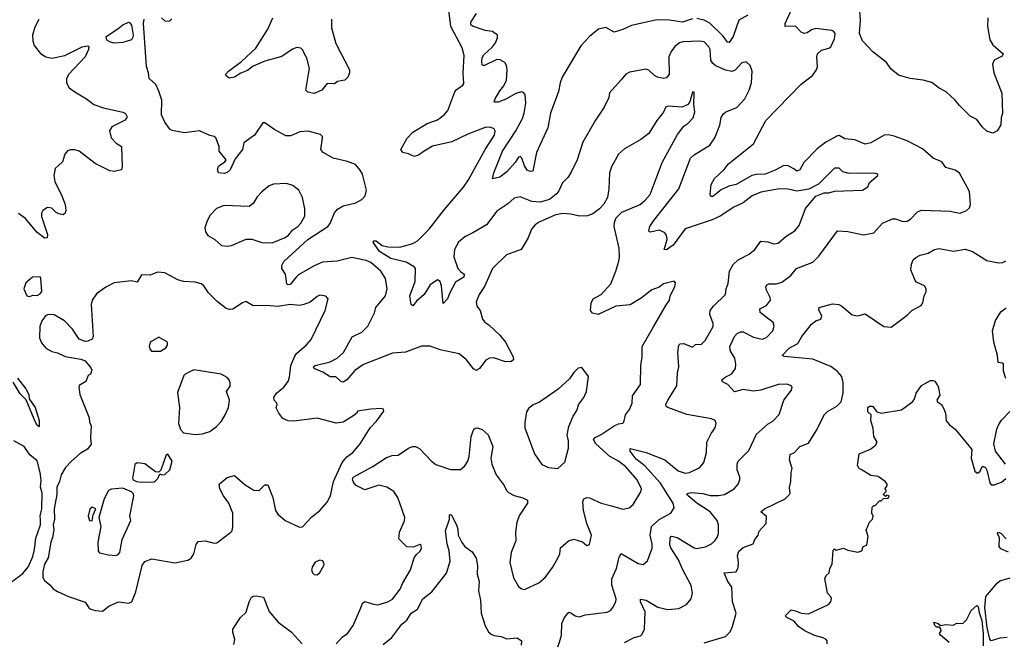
# Model space of a CAD drawing. Extents: x 1603745 to 1745082, y 385868 to 533966.
# Tile 614 of 646: x 1668414 to 1675205, y 495625 to 499921. Entities that reach past the tile are written whole.
import ezdxf

# ---------------------------------------------------------------- set-up
doc = ezdxf.new("R2010")
doc.units = 0

msp = doc.modelspace()

# ---------------------------------------------------------------- linework, layer by layer
at = {"layer": '0CON20XD'}
for points in [[(1671440, 498385), (1671413.9, 498335), (1671407.5, 498285), (1671435.5, 498205), (1671453.4, 498183.4), (1671480.8, 498165), (1671477.5, 498145), (1671419.8, 498110.2), (1671377.7, 498032.3), (1671365, 497996), (1671335, 497963.3), (1671323.7, 498083.7), (1671314, 498115), (1671295, 498125.8), (1671245, 498090.8), (1671205, 498025.7), (1671151.1, 497978.9), (1671125, 497947.5), (1671113.3, 497955), (1671105.8, 498015), (1671142.3, 498115), (1671144.4, 498204.4), (1671135.6, 498215.6), (1671078.9, 498248.9), (1670975, 498273.5), (1670895, 498320.5), (1670852.2, 498385), (1670854.5, 498395.5), (1670873.3, 498395), (1670915, 498362.9), (1670953.6, 498353.6), (1671035, 498350.4), (1671125, 498377.3), (1671157.1, 498395), (1671237.3, 498475), (1671340.9, 498609.1), (1671476.2, 498765), (1671509.6, 498815), (1671623.6, 499026.4), (1671689.5, 499125), (1671694.2, 499154.2), (1671687.8, 499167.8), (1671658.5, 499178.5), (1671625, 499177.1), (1671505, 499131.2), (1671395, 499078.7), (1671261.7, 499048.3), (1671204, 499015), (1671165, 498986), (1671135, 498976.2), (1671095.8, 498995.8), (1671057.5, 499005), (1671044.1, 499025.9), (1671085.7, 499104.3), (1671125, 499145.8), (1671225.7, 499204.3), (1671295, 499229.2), (1671342.2, 499265), (1671367.8, 499295), (1671415, 499423.3), (1671425, 499438), (1671471.2, 499468.8), (1671478.3, 499481.7), (1671473.2, 499555), (1671480, 499675), (1671466.4, 499726.4), (1671388.2, 499875), (1671371.2, 500005)], [(1673845, 499508.1), (1673882.9, 499535), (1673910, 499575), (1673915.6, 499595), (1673912.2, 499665), (1673916.9, 499685), (1673945, 499711.1), (1673995, 499725.6), (1674008.1, 499735), (1674035, 499788.8), (1674037.5, 499825), (1674029.6, 499839.6), (1674016.2, 499846.2), (1673905, 499860.8), (1673875, 499852), (1673845, 499830.5), (1673825, 499826.8), (1673804.2, 499834.2), (1673765, 499877.5), (1673693.8, 499873.8), (1673694.1, 499895), (1673766.4, 500055)], [(1673055, 499926.4), (1672985, 499903.3), (1672895, 499916.9), (1672809.2, 499920.8), (1672635, 499881.9), (1672575, 499852.9), (1672515, 499835.8), (1672457.2, 499867.2), (1672406.2, 499855), (1672344.5, 499805.5), (1672285, 499740.8), (1672155, 499523.8), (1672141.1, 499485), (1672130.6, 499425), (1672075.5, 499275), (1672056.2, 499175), (1671978.9, 499005), (1671953, 498877), (1671935, 498872.5), (1671915, 498882.5), (1671895, 498912.5), (1671876.7, 498965), (1671865, 498976.7), (1671855, 498972.5), (1671832, 498935), (1671775, 498871.2), (1671726.7, 498835), (1671675, 498822.5), (1671684.6, 498865.4), (1671743.5, 499015), (1671835.7, 499154.3), (1671881.3, 499238.7), (1671893.3, 499275), (1671904, 499345), (1671899.5, 499405), (1671888.2, 499418.2), (1671875, 499422.5), (1671835, 499411.5), (1671767.1, 499372.9), (1671715, 499351.4), (1671692, 499352), (1671687.5, 499355), (1671692.5, 499375), (1671725, 499430), (1671752.9, 499465), (1671770.8, 499505), (1671775.6, 499575.6), (1671770.8, 499605), (1671760, 499625), (1671727.5, 499645), (1671705, 499645.8), (1671615, 499602.5), (1671605, 499610), (1671602.2, 499632.2), (1671605, 499657.5), (1671615, 499678.8), (1671676.2, 499735), (1671695, 499762.5), (1671708.8, 499795), (1671708.8, 499815), (1671675, 499840), (1671625, 499845.8), (1671536.4, 499876.4), (1671525.6, 499885.6), (1671525.6, 499904.4), (1671563.8, 499965)], [(1673436.7, 499953.3), (1673375, 499917.5), (1673335.2, 499804.8), (1673306.4, 499763.6), (1673295, 499765.8), (1673265, 499807.5), (1673175, 499897.3), (1673135, 499917.9), (1673085, 499930)], [(1675090.3, 499935), (1675088, 499875), (1675105, 499782.5), (1675125, 499747.8), (1675196.2, 499685), (1675190.5, 499669.5), (1675135, 499641.9), (1675123.5, 499615), (1675132.5, 499555), (1675188.8, 499415), (1675192.5, 499275), (1675183.8, 499245), (1675180, 499195), (1675156.4, 499153.6), (1675125, 499137.5), (1675085, 499152.5), (1675052.3, 499182.3), (1675015, 499232.5), (1674970, 499255), (1674895, 499330), (1674867, 499367), (1674804.1, 499424.1), (1674755, 499448.8), (1674705, 499487.5), (1674645, 499504.2), (1674555, 499515.6), (1674475, 499538.2), (1674422.1, 499582.1), (1674392.5, 499625), (1674298.7, 499698.7), (1674226.2, 499776.2), (1674206.3, 499825), (1674213.9, 499915), (1674207.7, 499982.3)], [(1668547.4, 499922.6), (1668519.8, 499870.2), (1668503.3, 499815), (1668504.5, 499774.5), (1668515, 499743.8), (1668558.3, 499688.3), (1668593.8, 499665), (1668635, 499655.5), (1668725.4, 499674.6), (1668845, 499733.8), (1668885, 499740), (1668891.7, 499731.7), (1668890, 499715), (1668866, 499665), (1668752.9, 499545), (1668736.7, 499515), (1668736.7, 499485), (1668755, 499451.9), (1668795, 499422.5), (1668876, 499375), (1668925, 499336.9), (1668991.9, 499311.9), (1669125, 499282.5), (1669143, 499273), (1669152.5, 499255), (1669152.5, 499245), (1669137.5, 499225), (1669049.2, 499180.8), (1669034.2, 499155), (1669045.8, 499105), (1669079.7, 499069.7), (1669115.8, 499045), (1669120.8, 498905), (1669115.7, 498884.3), (1669065, 498872.5), (1669035, 498879.2), (1668935, 498928), (1668825, 499012.9), (1668795, 499024.2), (1668765, 499023.8), (1668745, 499016.2), (1668726.1, 498993.9), (1668709.1, 498940.9), (1668658.6, 498895), (1668650, 498845), (1668655.6, 498805), (1668705.4, 498705), (1668726.9, 498645), (1668732.7, 498605), (1668728.1, 498585), (1668715, 498575.7), (1668685, 498580.9), (1668665, 498591.1), (1668635, 498620), (1668605, 498625.5), (1668573.1, 498605), (1668563.8, 498585), (1668564, 498564), (1668605, 498440), (1668603.6, 498416.4), (1668585, 498412.5), (1668531.9, 498455), (1668455, 498549.5), (1668405, 498583.1)], [(1669065, 499760), (1669040, 499765), (1669015, 499780), (1669010, 499805), (1669092.3, 499857.7), (1669125, 499886.2), (1669165, 499903.3), (1669175, 499900), (1669185, 499882.5), (1669197.5, 499815), (1669195, 499800), (1669185, 499783.3), (1669125, 499763.3), (1669065, 499760)], [(1670597.1, 495615), (1670638.9, 495661.1), (1670675.8, 495685), (1670715, 495742), (1670767.7, 495862.3), (1670777.5, 495895), (1670795, 495907.5), (1670855, 495887.1), (1670884.6, 495884.6), (1670954, 495905), (1670985, 495923.1), (1671039.4, 495990.6), (1671055, 496031.2), (1671109.4, 496125), (1671135, 496206.7), (1671150.3, 496229.7), (1671177.1, 496252.9), (1671186.2, 496275), (1671183.6, 496293.6), (1671175, 496298.8), (1671128.1, 496281.9), (1671085, 496284), (1671028.3, 496338.3), (1671032.9, 496385), (1671067.4, 496462.6), (1671071.1, 496485), (1671021.4, 496625), (1670994.4, 496664.4), (1670945.4, 496695.4), (1670890.3, 496710.3), (1670795, 496677.5), (1670735, 496707.8), (1670718.2, 496725), (1670710, 496745), (1670714.7, 496765.3), (1670845, 496835.4), (1670945, 496900), (1670984.2, 496914.2), (1671025, 496916), (1671095.8, 496964.2), (1671124.4, 496975.6), (1671145, 496975.8), (1671172.7, 496962.7), (1671253.8, 496875), (1671285, 496852), (1671385, 496816.2), (1671455, 496816.2), (1671485, 496843.8), (1671504.3, 496875), (1671513.2, 496906.8), (1671528.8, 497045), (1671547.5, 497095), (1671556.4, 497103.6), (1671570, 497105), (1671605, 497092.5), (1671645.6, 497055.6), (1671678, 496975), (1671664.4, 496895), (1671670, 496855), (1671700.9, 496780.9), (1671755, 496706.2), (1671772.1, 496672.1), (1671785, 496657.5), (1671825, 496637.1), (1671885, 496621.9), (1671916.2, 496605), (1671915.8, 496585), (1671862, 496502), (1671842.9, 496455), (1671834.4, 496385), (1671835.6, 496324.4), (1671804.2, 496245), (1671794.2, 496175), (1671820.3, 496070.3), (1671855, 496010), (1671874.3, 495994.3), (1671895, 495988.8), (1671995, 496036), (1672037.5, 496072.5), (1672088, 496142), (1672125, 496206.2), (1672138.6, 496235), (1672145, 496276.2), (1672200, 496325), (1672235, 496336.2), (1672295, 496318.8), (1672325, 496293.3), (1672345, 496300), (1672358.6, 496365), (1672326.7, 496445), (1672302.3, 496535), (1672298.9, 496595), (1672306.2, 496615), (1672325, 496624.3), (1672345, 496621.9), (1672423.9, 496583.9), (1672496.5, 496566.5), (1672575, 496542.5), (1672617, 496553), (1672645, 496576.7), (1672697.4, 496662.6), (1672702.5, 496685), (1672673.1, 496745), (1672595, 496836.7), (1672545, 496875.4), (1672485, 496908.1), (1672387.9, 496995), (1672372.2, 497025), (1672382.4, 497037.6), (1672425, 497058.7), (1672515, 497118.5), (1672545, 497131.8), (1672574, 497136), (1672581.2, 497145), (1672593.3, 497195), (1672619.7, 497230.3), (1672638.6, 497275), (1672641.9, 497325), (1672696.7, 497405), (1672697.3, 497535), (1672707.7, 497595), (1672708.2, 497665), (1672785, 497801.2), (1672870, 497950), (1672896.2, 497985), (1672901.2, 498015), (1672933, 498077), (1672937.5, 498105), (1672927, 498117), (1672855, 498097.5), (1672825.6, 498074.4), (1672773.6, 498056.4), (1672700.9, 497999.1), (1672625, 497953.1), (1672525, 497943.5), (1672405, 497887.1), (1672365.7, 497895.7), (1672350, 497915), (1672356, 497965), (1672368.8, 497995), (1672425, 498025.6), (1672491.3, 498098.7), (1672526.2, 498185), (1672546.4, 498255), (1672550.9, 498285), (1672547.9, 498345), (1672514.4, 498495), (1672516.9, 498525), (1672528.6, 498555), (1672566.9, 498593.1), (1672693.8, 498645), (1672728.6, 498675), (1672761.9, 498715), (1672846.5, 498935), (1672950.8, 499129.2), (1672994.6, 499185.4), (1673022.5, 499205), (1673060, 499245), (1673070.6, 499285), (1673063.8, 499335), (1673066.2, 499415), (1673065, 499420), (1673055, 499420), (1673036, 499354), (1673023.2, 499336.8), (1672982.8, 499317.2), (1672886.2, 499323.8), (1672871.2, 499318.8), (1672855, 499283.3), (1672807.5, 499225), (1672753.2, 499136.8), (1672698.8, 499095), (1672585, 499030.8), (1672545, 498993.8), (1672495.8, 498905), (1672482.5, 498865), (1672477.1, 498755), (1672468, 498695), (1672442.3, 498647.7), (1672414, 498616), (1672367.7, 498582.3), (1672331.2, 498568.8), (1672275, 498565.7), (1672215, 498579.6), (1672155, 498583.5), (1672105, 498573.3), (1671997, 498523), (1671969.2, 498505), (1671945, 498476), (1671921.9, 498415), (1671873.6, 498336.4), (1671771.3, 498298.7), (1671675.9, 498204.1), (1671619.1, 498080.9), (1671582.9, 498025), (1671562.9, 497975), (1671567.5, 497945), (1671589.2, 497915), (1671606, 497855), (1671621.2, 497835), (1671648.8, 497815), (1671725.4, 497745.4), (1671766, 497695), (1671818.8, 497595), (1671820, 497575), (1671805, 497562), (1671765, 497561.2), (1671685, 497588.8), (1671655, 497586.2), (1671628.8, 497571.2), (1671585, 497513.8), (1671565, 497501.2), (1671545, 497511.2), (1671495.8, 497575), (1671445.4, 497615.4), (1671315, 497642.3), (1671245, 497667.5), (1671185, 497668.8), (1671075, 497628), (1670985, 497619.6), (1670785, 497541.5), (1670725, 497500.4), (1670670, 497435), (1670645, 497420.8), (1670633.2, 497423.2), (1670595, 497457.5), (1670555, 497455.8), (1670505, 497490), (1670445, 497514.3), (1670440, 497525), (1670452.5, 497535), (1670555, 497560), (1670605, 497585.6), (1670648.1, 497625), (1670707.1, 497732.9), (1670774.5, 497765.5), (1670814.4, 497805.6), (1670861.7, 497898.3), (1670871.4, 497935), (1670936.7, 498015), (1670949.2, 498065), (1670937.5, 498135), (1670905.7, 498185), (1670835, 498245.5), (1670805, 498259.4), (1670705, 498280.4), (1670605, 498254.3), (1670503.1, 498246.9), (1670445, 498221.8), (1670338.3, 498161.7), (1670320, 498145), (1670278.8, 498095), (1670265, 498090.8), (1670255.9, 498095.9), (1670248, 498165), (1670221.2, 498205), (1670222.5, 498225), (1670235, 498252.5), (1670402.7, 498405), (1670540.5, 498495), (1670555.2, 498514.8), (1670585, 498588.1), (1670605.3, 498614.7), (1670645, 498635.6), (1670731.7, 498658.3), (1670775, 498681.2), (1670796.7, 498705), (1670806.2, 498745), (1670777.5, 498855), (1670763.2, 498883.2), (1670731.3, 498921.3), (1670675, 498943.5), (1670575.3, 498965.3), (1670507.5, 499005), (1670490.8, 499025), (1670503.6, 499103.6), (1670502.5, 499115), (1670488.3, 499128.3), (1670405, 499150.8), (1670346.2, 499146.2), (1670285, 499120), (1670250.4, 499120.4), (1670166.7, 499165), (1670105, 499210), (1670091.7, 499208.3), (1670033.8, 499125), (1669959.3, 499070.7), (1669951.4, 499025), (1669899.7, 498960.3), (1669865, 498884.3), (1669845, 498866.2), (1669825, 498858.8), (1669785, 498863.3), (1669778.8, 498885), (1669785, 498910), (1669829.3, 498940.7), (1669837.5, 498955), (1669790, 499015), (1669790, 499045), (1669767.5, 499105), (1669755.8, 499115.8), (1669725, 499122.9), (1669655, 499154.5), (1669550.2, 499140.2), (1669465.8, 499155.8), (1669448.8, 499165), (1669414.3, 499215), (1669392.5, 499265), (1669394, 499365), (1669375, 499427.5), (1669353, 499473), (1669306.2, 499515), (1669301.9, 499555), (1669287.8, 499597.8), (1669269.1, 499895), (1669272.5, 499925)], [(1669392.5, 499935), (1669415, 499912.5), (1669448.3, 499911.7), (1669463.6, 499926.4)], [(1670564.5, 499925), (1670564.5, 499865), (1670595, 499756.7), (1670688.8, 499575), (1670690, 499555), (1670676.7, 499525), (1670657.5, 499505), (1670606.1, 499493.9), (1670585, 499478.8), (1670535, 499482), (1670498.8, 499435), (1670445, 499411.8), (1670400.6, 499420.6), (1670388.8, 499435), (1670407.1, 499545), (1670413.3, 499585), (1670395.7, 499655), (1670364.2, 499714.2), (1670352.5, 499725), (1670325, 499730), (1670295, 499717.5), (1670221.8, 499668.2), (1670105, 499634.1), (1670025, 499599.7), (1669985, 499570), (1669938.4, 499551.6), (1669895, 499524.5), (1669858, 499518), (1669836.7, 499535), (1669836.7, 499545), (1669853.8, 499565), (1669945, 499631.9), (1670042.9, 499725), (1670126.5, 499855), (1670161.1, 499935)], [(1672125, 495593.3), (1672138.1, 495625), (1672151.8, 495675), (1672153.5, 495755), (1672168.9, 495791.1), (1672195, 495826), (1672205, 495832), (1672215, 495829.2), (1672245, 495808.6), (1672275, 495801.4), (1672315, 495815.6), (1672465, 495832), (1672488, 495845), (1672505.4, 495864.6), (1672526.2, 495903.8), (1672528.5, 495925), (1672499, 496019), (1672497.7, 496062.3), (1672531.2, 496135), (1672548.7, 496211.3), (1672563.1, 496236.9), (1672678.8, 496168.8), (1672715, 496162.5), (1672745, 496186.7), (1672775.6, 496275), (1672775.6, 496305), (1672762.9, 496365), (1672771.5, 496425), (1672825, 496473.2), (1672904.6, 496515.4), (1672927.9, 496552.1), (1672921.5, 496585), (1672879.6, 496649.6), (1672835, 496722.4), (1672725, 496843.3), (1672665, 496889.2), (1672624.6, 496945), (1672625, 496963.3), (1672735, 496935.3), (1672863, 496883), (1672955, 496807.8), (1673005, 496792.2), (1673035, 496795.5), (1673105, 496831.4), (1673132.2, 496865), (1673150.5, 496935), (1673152.7, 497005), (1673182.9, 497065), (1673211.2, 497105), (1673217.5, 497135), (1673210, 497155), (1673185, 497167.8), (1673015, 497196), (1672883.3, 497245), (1672872.4, 497252.4), (1672870, 497265), (1672884.4, 497295), (1672947.1, 497395), (1672950.9, 497485), (1672960.4, 497525), (1672953.1, 497625), (1672960, 497675), (1672970, 497685), (1672995, 497687.1), (1673055, 497662), (1673075, 497678.8), (1673117, 497683), (1673143, 497707), (1673197.5, 497805), (1673196, 497825), (1673174.2, 497885.8), (1673177.1, 497915), (1673199.2, 497945), (1673281.4, 498025), (1673285.8, 498065), (1673300.3, 498099.7), (1673309.5, 498185), (1673335, 498232.9), (1673369.2, 498265), (1673445, 498303.3), (1673484.6, 498335.4), (1673525, 498393.3), (1673575, 498388), (1673615, 498373.8), (1673645, 498378.8), (1673701.5, 498428.5), (1673761.2, 498465), (1673789.4, 498500.6), (1673835, 498618.8), (1673905.8, 498704.2), (1673962.5, 498727.5), (1673995, 498727.1), (1674035, 498738.6), (1674227.5, 498745), (1674263, 498767), (1674275, 498797.5), (1674332.5, 498845), (1674332.5, 498855), (1674307, 498863), (1674135, 498859.2), (1674090.3, 498870.3), (1674065, 498895.8), (1674035, 498897.5), (1673924, 498786), (1673857.7, 498752.3), (1673775, 498738.1), (1673715, 498750.6), (1673655, 498753.5), (1673525, 498730.8), (1673465, 498705.5), (1673402.9, 498657.1), (1673334, 498626), (1673305, 498604.5), (1673245, 498565.5), (1673189.4, 498540.6), (1673003, 498477), (1672920.4, 498365), (1672875, 498333.6), (1672860, 498335), (1672878.8, 498405), (1672875, 498433.3), (1672862.1, 498452.1), (1672825, 498469.4), (1672765, 498454), (1672756.4, 498456.4), (1672754.2, 498464.2), (1672760.5, 498495), (1672787.1, 498535), (1672960.8, 498755), (1673041.8, 498965), (1673065, 498988.5), (1673175, 499055.8), (1673208.5, 499105), (1673243, 499193), (1673252.7, 499247.3), (1673268.3, 499271.7), (1673285.5, 499284.5), (1673360, 499315), (1673415.7, 499375), (1673446, 499435), (1673462, 499485), (1673466.7, 499565), (1673453.3, 499605), (1673425, 499630), (1673395, 499624), (1673347.9, 499572.1), (1673325, 499563.9), (1673282.9, 499572.9), (1673215, 499602.3), (1673195, 499619.5), (1673182, 499642), (1673175.7, 499715), (1673168.1, 499735), (1673135, 499769.4), (1673105, 499774.1), (1672990.6, 499769.4), (1672965, 499760.8), (1672933.4, 499736.6), (1672907.7, 499702.3), (1672892.3, 499665), (1672892.5, 499545), (1672875, 499520), (1672855, 499515.6), (1672812.5, 499525), (1672793.3, 499535), (1672755, 499571.5), (1672735, 499580.5), (1672620, 499560), (1672595.6, 499544.4), (1672563.5, 499506.5), (1672483, 499417), (1672478, 499385), (1672445, 499316.7), (1672385, 499226.7), (1672297.1, 499075), (1672258.1, 498955), (1672215.4, 498864.6), (1672195, 498832), (1672157.1, 498795), (1672129.5, 498735), (1672113.3, 498716.7), (1672068.8, 498681.2), (1672005, 498661.9), (1671946.8, 498666.8), (1671865, 498698.9), (1671825, 498688.9), (1671780.1, 498649.9), (1671705, 498599.4), (1671633.4, 498506.6), (1671540.5, 498449.5), (1671485, 498423.1), (1671440, 498385)], [(1672585, 495622.9), (1672652.2, 495657.8), (1672695, 495668.6), (1672708, 495682), (1672724.5, 495715.5), (1672727.5, 495835), (1672696.5, 495905), (1672695, 495922.5), (1672735, 495915.5), (1672815, 495867.5), (1672885, 495851.9), (1672960.7, 495859.3), (1673013.4, 495886.6), (1673045.6, 495924.4), (1673054.4, 495965), (1673045, 496016), (1672985, 496128.6), (1672956.9, 496195), (1672905, 496277.1), (1672897.8, 496297.8), (1672900, 496345), (1672904.2, 496355), (1672912.8, 496357.2), (1672948.7, 496348.7), (1673065, 496277.5), (1673083, 496273), (1673145, 496282.9), (1673185, 496304.2), (1673208, 496325), (1673225, 496348.8), (1673233.7, 496376.3), (1673234, 496435), (1673224.7, 496465), (1673176, 496526), (1673085, 496585.2), (1673024.4, 496635), (1673015.8, 496645), (1673017.7, 496652.3), (1673045, 496658.5), (1673125, 496651.5), (1673177.4, 496637.4), (1673235, 496638.2), (1673275, 496645.6), (1673342.9, 496685), (1673368.6, 496715), (1673380.6, 496745), (1673380, 496765), (1673362.2, 496815), (1673362.7, 496855), (1673370, 496875), (1673442.6, 496947.4), (1673495, 497061.2), (1673577.5, 497132.5), (1673608.3, 497151.7), (1673652.5, 497197.5), (1673684, 497295), (1673737.1, 497365), (1673742, 497385), (1673736.2, 497395), (1673706.6, 497406.6), (1673645, 497403.3), (1673525, 497364.1), (1673475, 497356.8), (1673405, 497368.8), (1673345, 497353.3), (1673299.2, 497405), (1673262.4, 497422.4), (1673256.2, 497435), (1673280, 497455), (1673325, 497477.1), (1673351.5, 497515), (1673353.9, 497545), (1673346.2, 497585), (1673316.2, 497635), (1673311.3, 497665), (1673345.3, 497734.7), (1673363.3, 497755), (1673385, 497766.5), (1673405, 497766.5), (1673475, 497731.1), (1673535, 497715.6), (1673565, 497728.1), (1673608.6, 497775), (1673617, 497807), (1673610.6, 497830.6), (1673521.7, 497901.7), (1673520, 497925), (1673565, 497949.4), (1673591.9, 497985), (1673590.6, 498005), (1673564.3, 498055), (1673560.8, 498075), (1673567.3, 498092.7), (1673581.7, 498098.3), (1673635, 498097.8), (1673670.9, 498109.1), (1673733.3, 498156.7), (1673772, 498205), (1673885, 498248), (1673925, 498290), (1674055, 498463.3), (1674125, 498460), (1674235, 498437.5), (1674305, 498451.4), (1674365, 498517.1), (1674435, 498546), (1674455, 498548), (1674505, 498528), (1674535, 498530.8), (1674558.8, 498545), (1674607.5, 498595), (1674633.1, 498606.9), (1674835, 498599.4), (1674862.5, 498592.5), (1674900, 498585), (1674945, 498604), (1674965, 498623.8), (1674972.9, 498645), (1674964.5, 498735), (1674895, 498863.1), (1674865, 498881.9), (1674801.4, 498901.4), (1674775, 498940), (1674713.8, 498965), (1674640.5, 499030.5), (1674534.6, 499084.6), (1674445, 499118.5), (1674405, 499127.3), (1674375.5, 499124.5), (1674285, 499071.4), (1674245, 499063.3), (1674175, 499091.4), (1674105, 499100), (1674065, 499121.9), (1674055, 499120.6), (1673975, 499075.5), (1673915, 499029.1), (1673822.7, 498935), (1673795, 498884), (1673775, 498876.1), (1673752.5, 498892.5), (1673715, 498912.9), (1673685, 498913.9), (1673625, 498882.3), (1673555, 498855.8), (1673495, 498853.2), (1673464.4, 498845.6), (1673355, 498784.6), (1673305, 498773.1), (1673252, 498748), (1673195, 498701.9), (1673182.1, 498702.1), (1673176, 498715), (1673184.3, 498785), (1673205.8, 498825), (1673272.6, 498887.4), (1673303.4, 498926.6), (1673475.7, 499065), (1673560, 499225), (1673805, 499475.7), (1673845, 499508.1)], [(1669845, 498358.8), (1669875, 498364), (1669976.1, 498406.1), (1670015, 498406), (1670085, 498384.3), (1670155, 498381.4), (1670245, 498419.2), (1670268.9, 498435), (1670298.3, 498471.7), (1670332.5, 498495), (1670352.7, 498517.3), (1670381.1, 498565), (1670381.1, 498615), (1670365.8, 498695), (1670338.8, 498745), (1670297, 498777), (1670255, 498791.2), (1670165, 498786.7), (1670135, 498773.8), (1670085, 498734), (1670052, 498698), (1670025, 498653.8), (1669996.8, 498633.2), (1669825, 498640), (1669771.2, 498618.8), (1669728.3, 498571.7), (1669707.6, 498532.4), (1669691.8, 498485), (1669695, 498456.2), (1669712.6, 498432.6), (1669761.2, 498405), (1669805, 498362.5), (1669845, 498358.8)], [(1673135, 495621.2), (1673282.5, 495665), (1673313.6, 495696.4), (1673330.8, 495735), (1673355.6, 495825), (1673330.6, 495905), (1673325.7, 496005), (1673298.1, 496045), (1673273.8, 496105), (1673355, 496111.2), (1673370, 496140), (1673371.9, 496175), (1673364.4, 496225), (1673375, 496253.3), (1673405, 496278.8), (1673472.5, 496305), (1673483.8, 496335), (1673506.7, 496365), (1673515, 496392.5), (1673562, 496445), (1673563.9, 496493.9), (1673526.7, 496525), (1673551.2, 496545), (1673693.8, 496615), (1673723.3, 496645), (1673727.5, 496655), (1673723.6, 496693.6), (1673733.8, 496735), (1673734.2, 496795.8), (1673741.2, 496825), (1673722.5, 496885), (1673728, 496922), (1673758.8, 496935), (1673794, 496975), (1673855, 497000), (1673906.8, 497083.2), (1673965, 497197.5), (1673985, 497216.7), (1674050, 497255), (1674079.2, 497285), (1674094.3, 497345), (1674094.4, 497415), (1674085, 497458.8), (1674054.5, 497494.5), (1674008.9, 497528.9), (1673885, 497578.1), (1673686.4, 497596.4), (1673674, 497604), (1673720.8, 497655), (1673782.1, 497687.9), (1673807.5, 497735), (1673875, 497821.2), (1673905, 497843.3), (1673940, 497855), (1673946.2, 497875), (1673925, 497920), (1673927.5, 497935), (1674020.6, 497959.4), (1674063.3, 497955), (1674085, 497944.4), (1674155, 497885.7), (1674195, 497878.6), (1674245, 497890.8), (1674375, 497803.3), (1674425, 497798.8), (1674535, 497882.9), (1674568, 497915), (1674630.9, 497949.1), (1674643.2, 497966.8), (1674652.9, 498015), (1674665, 498042.5), (1674667.1, 498065), (1674655, 498083.8), (1674599.2, 498109.2), (1674590.6, 498120.6), (1674561.4, 498195), (1674565.5, 498235), (1674577.1, 498265), (1674595, 498280.6), (1674625, 498296.7), (1674680.9, 498309.1), (1674723.8, 498336.2), (1674755, 498342.2), (1674855, 498324), (1674935, 498338.1), (1674985, 498321.4), (1675085, 498260), (1675165, 498242.5), (1675194.1, 498245.9), (1675215, 498256.2)], [(1668985, 495840.9), (1669029.4, 495875), (1669095, 495903.8), (1669165, 495894.6), (1669188.2, 495905), (1669216.2, 495973.8), (1669259.5, 496155), (1669277.7, 496182.3), (1669325, 496200.7), (1669485, 496172.8), (1669575, 496191.9), (1669598, 496205), (1669615.7, 496234.3), (1669631.2, 496298.8), (1669645, 496320), (1669695, 496325.8), (1669755, 496309.2), (1669775, 496310.8), (1669871.2, 496385), (1669879.2, 496395), (1669884.3, 496425), (1669884.2, 496515), (1669855.8, 496585), (1669818.8, 496635), (1669794, 496685), (1669790, 496715), (1669845, 496762.5), (1669895, 496776.7), (1669970.5, 496710.5), (1670030, 496675), (1670065, 496672.5), (1670105, 496712.5), (1670125, 496712.5), (1670160.8, 496625), (1670177.8, 496535), (1670195, 496508), (1670245, 496466), (1670345, 496420), (1670365, 496422.5), (1670430.2, 496489.8), (1670485, 496534.2), (1670535, 496591.2), (1670557.5, 496635), (1670579.6, 496735), (1670638.1, 496865), (1670671.4, 496905), (1670712.5, 496935), (1670762.5, 496995), (1670831.2, 497105), (1670875, 497150), (1670925, 497220), (1670923, 497233), (1670908.3, 497238.3), (1670835, 497234.2), (1670745, 497220), (1670740, 497205), (1670719.3, 497189.3), (1670645, 497143.1), (1670597.4, 497137.4), (1670465, 497170.9), (1670305, 497151.9), (1670265, 497154.3), (1670228.3, 497168.3), (1670201.2, 497205), (1670183.6, 497243.6), (1670191.2, 497265), (1670188.8, 497275), (1670168.8, 497295), (1670166, 497315), (1670185.8, 497344.2), (1670235.5, 497384.5), (1670266.1, 497423.9), (1670276.2, 497453.8), (1670284.8, 497535.2), (1670311.3, 497598.7), (1670323, 497617), (1670392.9, 497677.1), (1670425.6, 497715), (1670522, 497915), (1670542.5, 497995), (1670525, 498012.5), (1670485, 498020), (1670465, 498011.2), (1670417.8, 497972.2), (1670375, 497956.5), (1670345, 497950), (1670280, 497955), (1670195, 497943.1), (1670115, 497949.6), (1670025, 497946.9), (1669974, 497976), (1669951.7, 497968.3), (1669885, 497923.3), (1669860.7, 497920.7), (1669839.3, 497929.3), (1669776.1, 497976.1), (1669716.1, 498036.1), (1669685, 498084), (1669665, 498098.6), (1669625, 498109.2), (1669545, 498114), (1669505, 498126), (1669415, 498174), (1669365, 498180), (1669315, 498158.8), (1669255, 498160), (1669225, 498110), (1669185, 498119.2), (1669065, 498104.4), (1669008.8, 498075), (1668945, 498030.6), (1668914.5, 497985), (1668907.1, 497955), (1668921.2, 497735), (1668913.9, 497716.1), (1668885, 497702.5), (1668865, 497700), (1668825, 497716.7), (1668778.6, 497785), (1668722.8, 497842.8), (1668652.5, 497885), (1668614, 497886), (1668595, 497880), (1668567.6, 497842.4), (1668552.9, 497805), (1668550.9, 497725), (1668565, 497690.8), (1668595, 497655.7), (1668635, 497631.4), (1668675, 497622), (1668727.7, 497597.7), (1668835, 497578), (1668865, 497566.7), (1668905, 497520), (1668911.7, 497501.7), (1668902.5, 497475), (1668887.5, 497465), (1668870, 497425), (1668825, 497396.7), (1668821.2, 497385), (1668829.2, 497335), (1668893.8, 497175), (1668896, 497145), (1668907.6, 497117.6), (1668902.5, 497035), (1668907.9, 496992.1), (1668881.7, 496958.3), (1668832.1, 496927.9), (1668771.2, 496875), (1668729.5, 496830.5), (1668699.5, 496780.5), (1668689.1, 496735), (1668671.5, 496695), (1668671.3, 496645), (1668652.5, 496545), (1668654.2, 496475), (1668645.6, 496435), (1668649.6, 496400.4), (1668641.2, 496348.8), (1668628.6, 496315), (1668611.1, 496208.9), (1668584.5, 496164.5), (1668573.2, 496113.2), (1668573, 496073), (1668585, 496051.2), (1668622.1, 496022.1), (1668645, 495994.2), (1668674.6, 495974.6), (1668750.9, 495940.9), (1668865, 495902), (1668892.2, 495862.2), (1668905, 495853.3), (1668934.7, 495844.7), (1668985, 495840.9)], [(1668485, 498010), (1668505, 498020), (1668535, 498018.8), (1668555, 498030), (1668566.2, 498045), (1668561.2, 498135), (1668555, 498146.2), (1668502.5, 498145), (1668456.7, 498105), (1668442.5, 498065), (1668463.3, 498015), (1668485, 498010)], [(1675216.4, 497446.4), (1675198.5, 497495), (1675200, 497545), (1675195, 497551.2), (1675162.5, 497555), (1675157.7, 497605), (1675133.1, 497695), (1675124.3, 497775), (1675144.2, 497845), (1675180, 497905), (1675217.9, 497932.1)], [(1669385, 497633.8), (1669423, 497657), (1669433.3, 497675), (1669433.3, 497695), (1669375, 497730), (1669313.6, 497696.4), (1669307.5, 497665), (1669313.3, 497645), (1669324.1, 497634.1), (1669385, 497633.8)], [(1669625, 497060), (1669675, 497063.1), (1669725, 497080), (1669772, 497115), (1669805, 497152), (1669831.4, 497195), (1669854.4, 497245), (1669861.9, 497295), (1669840.8, 497355), (1669865, 497392.5), (1669866.2, 497415), (1669860, 497435), (1669845, 497453.3), (1669804.1, 497474.1), (1669615, 497504.2), (1669555, 497476), (1669546.2, 497465), (1669502.1, 497347.9), (1669517.1, 497245), (1669510, 497135), (1669522.3, 497092.3), (1669545, 497070), (1669625, 497060)], [(1672125, 496824), (1672175, 496867.5), (1672198.6, 496965), (1672200, 497015), (1672191.1, 497055), (1672202.5, 497115), (1672232.5, 497185), (1672257.5, 497225), (1672271.7, 497268.3), (1672304, 497315), (1672322.5, 497355), (1672338.3, 497458.3), (1672291.7, 497521.7), (1672265, 497517.5), (1672235, 497487.5), (1672207, 497443), (1672127.9, 497372.1), (1671998.7, 497281.3), (1671955, 497262.5), (1671922.4, 497237.6), (1671909.2, 497215), (1671897.7, 497142.3), (1671899.2, 497105), (1671965.8, 496925.8), (1672015, 496851.2), (1672061.7, 496831.7), (1672125, 496824)], [(1668398.6, 497448.6), (1668457.3, 497375), (1668476.5, 497335), (1668480.5, 497305), (1668520.9, 497245), (1668548.5, 497155), (1668547.7, 497112.3), (1668535, 497121.9), (1668513.3, 497165), (1668458.1, 497298.1), (1668418.7, 497338.7), (1668369.8, 497419.8)], [(1673983.3, 495615), (1673983.3, 495635), (1673976.7, 495645), (1673955, 495656), (1673895, 495670.8), (1673825, 495705.8), (1673785, 495734.3), (1673755, 495770), (1673706.2, 495795), (1673696.7, 495805), (1673697.5, 495812.5), (1673735, 495848), (1673765, 495842.9), (1673805, 495825.6), (1673855, 495822.2), (1673993.3, 495885), (1674008.8, 495905), (1674013.6, 495926.4), (1674009.4, 495939.4), (1673986, 495965), (1673966.7, 496065), (1673976.7, 496085), (1673997.5, 496105), (1674002.5, 496135), (1674017.5, 496165), (1674025, 496260), (1674035, 496270), (1674045, 496260), (1674095, 496273.8), (1674125, 496261.2), (1674195, 496246.2), (1674223, 496257), (1674232.5, 496285), (1674257.5, 496295), (1674266.2, 496355), (1674251.7, 496398.3), (1674276.2, 496453.8), (1674296.7, 496475), (1674300, 496495), (1674292.5, 496515), (1674293, 496557), (1674305, 496570), (1674315, 496570), (1674345, 496600), (1674355, 496600), (1674371.7, 496618.3), (1674405, 496620), (1674410, 496635), (1674395, 496640), (1674385, 496630), (1674370, 496645), (1674390, 496665), (1674390, 496675), (1674380, 496685), (1674396.7, 496705), (1674396.7, 496715), (1674382.5, 496735), (1674335, 496768.8), (1674285, 496776.7), (1674217.1, 496817.1), (1674203.3, 496825), (1674193.3, 496845), (1674203.9, 496926.1), (1674282.3, 496957.7), (1674317.5, 496985), (1674327.5, 497005), (1674306.2, 497045), (1674299.7, 497099.7), (1674284.4, 497155), (1674287.5, 497195), (1674264, 497215), (1674263.8, 497245), (1674275.9, 497254.1), (1674295, 497253.8), (1674325.9, 497215.9), (1674355, 497206), (1674495, 497230), (1674575, 497287.5), (1674586.7, 497305), (1674596.7, 497345), (1674633.6, 497396.4), (1674695, 497432.5), (1674715, 497432.5), (1674726.1, 497426.1), (1674749.5, 497389.5), (1674759.5, 497330.5), (1674740, 497295), (1674745, 497283.3), (1674771.2, 497265), (1674788.8, 497235), (1674798.8, 497205), (1674805, 497152.5), (1674826.1, 497126.1), (1674867.1, 497095), (1674980, 496955), (1674975.8, 496895), (1675001.2, 496805), (1675015, 496793.3), (1675025, 496793.3), (1675038, 496805), (1675052.7, 496837.3), (1675061.7, 496838.3), (1675075, 496830), (1675085, 496812.5), (1675104.5, 496725), (1675115, 496710.6), (1675135, 496711.1), (1675185, 496730.8), (1675216, 496755)], [(1675214.3, 496854.3), (1675143.3, 496945), (1675133.5, 496995), (1675153.9, 497096.1), (1675165, 497123.3), (1675185, 497158.8), (1675243, 497217)], [(1668355, 496040), (1668435, 496099.2), (1668475, 496147.3), (1668505, 496217.9), (1668517.2, 496265), (1668526, 496344), (1668558.9, 496435), (1668557.1, 496472.9), (1668556, 496495), (1668567.6, 496545), (1668569.8, 496655), (1668557, 496695), (1668563, 496743), (1668555, 496797.5), (1668535, 496876.7), (1668485, 496918.8), (1668445, 496975.7), (1668375, 497016.2)], [(1669255, 496728.8), (1669345, 496733.3), (1669367.5, 496755), (1669381.7, 496788.3), (1669395, 496780), (1669415, 496782.5), (1669450, 496815), (1669466, 496875), (1669435, 496922.5), (1669425, 496917.5), (1669386.7, 496813.3), (1669375, 496800), (1669351.7, 496801.7), (1669276.4, 496856.4), (1669225, 496862.5), (1669208.3, 496851.7), (1669193.3, 496755), (1669197, 496747), (1669220, 496735), (1669255, 496728.8)], [(1669075, 496223.8), (1669091.1, 496228.9), (1669104, 496245), (1669122, 496335), (1669180, 496465), (1669174.2, 496495), (1669202.5, 496635), (1669199.7, 496649.7), (1669185, 496664.2), (1669125, 496687.5), (1669045, 496680.7), (1669027.9, 496672.1), (1668997.3, 496615), (1668960, 496485), (1668974.4, 496425), (1668952.5, 496315), (1668955, 496253.8), (1668965, 496241.9), (1669027.4, 496227.4), (1669075, 496223.8)], [(1668915, 496463.8), (1668922, 496505), (1668938.8, 496545), (1668915, 496557.5), (1668897.3, 496542.7), (1668886.2, 496495), (1668896.1, 496466.1), (1668915, 496463.8)], [(1670920.6, 495609.4), (1670981.3, 495658.7), (1671050.9, 495749.1), (1671085, 495778.8), (1671114.3, 495825), (1671157.5, 495852.5), (1671195, 495925.8), (1671257.2, 495972.8), (1671358.1, 496101.9), (1671382.4, 496185), (1671377.2, 496255), (1671361.4, 496305), (1671350.8, 496395), (1671377.5, 496475), (1671377.5, 496505), (1671385, 496507.5), (1671395, 496499.2), (1671428.5, 496428.5), (1671436.2, 496405), (1671437.3, 496365), (1671463.6, 496313.6), (1671485, 496287.1), (1671535, 496248.8), (1671562.7, 496205), (1671572.1, 496155), (1671570.4, 496095), (1671584.1, 496045), (1671579.6, 495979.6), (1671592.2, 495915), (1671597.1, 495825), (1671625, 495738.8), (1671647.9, 495697.9), (1671665, 495680), (1671685, 495670.8), (1671735, 495665.7), (1671775, 495650), (1671845.6, 495655.6), (1671876.2, 495635), (1671873.8, 495605)], [(1675232.9, 496247.1), (1675180.3, 496270.3), (1675169.2, 496285), (1675172.5, 496345), (1675157.1, 496375), (1675164.2, 496385.8), (1675184.2, 496375), (1675218.3, 496338.3)], [(1670465, 496090), (1670483.6, 496106.4), (1670511.2, 496155), (1670513.8, 496165), (1670505, 496186.7), (1670485, 496192.5), (1670453, 496177), (1670432.7, 496147.3), (1670426.2, 496125), (1670433.3, 496105), (1670445, 496093.3), (1670465, 496090)], [(1675225, 495657.2), (1675175, 495654.6), (1675115, 495634.2), (1675105, 495647.5), (1675086.4, 495726.4), (1675070, 495865), (1675078.6, 495941.4), (1675155, 496034), (1675175, 496049.2), (1675245, 496070.6)], [(1669890.5, 495609.5), (1669899.2, 495645), (1669883.8, 495695), (1669884.1, 495715.9), (1669937.5, 495795), (1669977, 495833), (1669996.2, 495905), (1670014.2, 495935.8), (1670025, 495943.3), (1670045, 495946.2), (1670096.4, 495936.4), (1670135, 495836.7), (1670197.5, 495765), (1670287.7, 495697.7), (1670362.5, 495615)], [(1674825, 495622.9), (1674764, 495675), (1674757.5, 495685), (1674770, 495705), (1674767, 495717), (1674758.3, 495728.3), (1674738.3, 495728.3), (1674725, 495740), (1674720, 495765), (1674750, 495755), (1674765, 495740), (1674805, 495747.5), (1674853, 495743), (1674877, 495757), (1674920, 495755), (1674945, 495780), (1674976.7, 495845), (1675015, 495880), (1675025, 495870), (1675030.7, 495830.7), (1675049.2, 495775), (1675058.6, 495685), (1675058.7, 495601.3)]]:
    msp.add_lwpolyline(points, dxfattribs=at)

doc.saveas('drawing.dxf')
